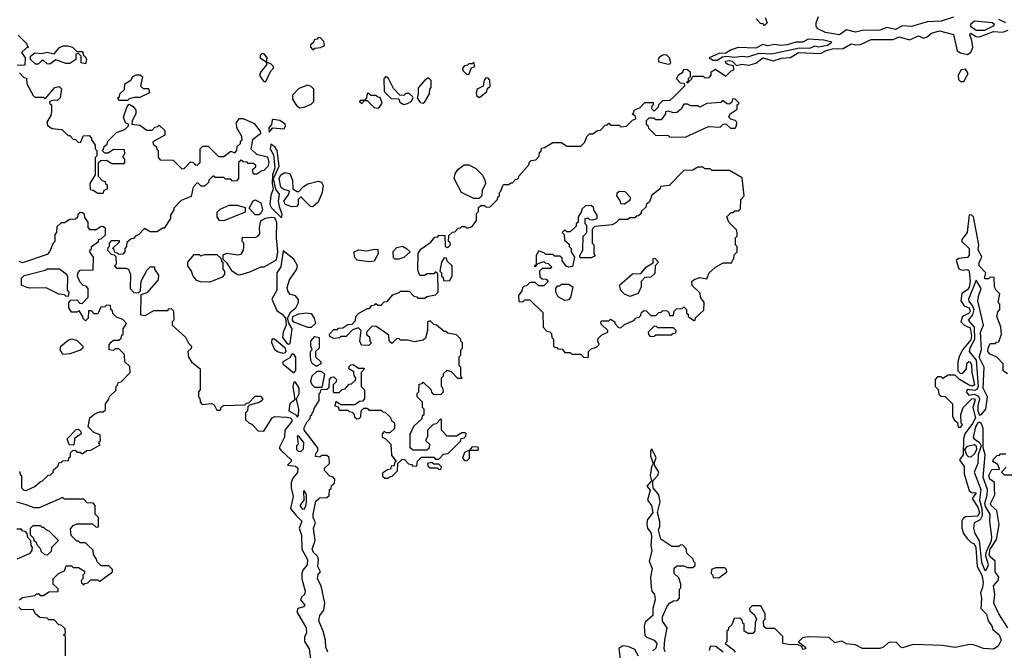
# Model space of a CAD drawing. Extents: x 2769579 to 2883812, y 684207 to 828660.
# Tile 479 of 505: x 2827909 to 2833536, y 816996 to 820603. Entities that reach past the tile are written whole.
import ezdxf

# ---------------------------------------------------------------- set-up
doc = ezdxf.new("R2010")
doc.units = 0

msp = doc.modelspace()

# ---------------------------------------------------------------- linework, layer by layer
at = {"layer": '0CON02XD'}
for points in [[(2832170, 820615), (2832180, 820585), (2832165, 820570), (2832158.3, 820578.3), (2832141.7, 820581.7), (2832118.3, 820608.3)], [(2833245, 820616.7), (2833175, 820594.3), (2833095, 820590), (2833005.8, 820564.2), (2832955, 820568), (2832915, 820545.8), (2832865, 820558.8), (2832825, 820542), (2832725, 820541.2), (2832685, 820532), (2832635, 820544.2), (2832595, 820516.2), (2832515, 820530), (2832470.7, 820550.7), (2832460, 820565), (2832460, 820585), (2832475, 820620)], [(2833375, 820542.5), (2833425, 820542.9), (2833475, 820567.5), (2833480, 820575), (2833467.5, 820585), (2833365, 820593.8), (2833343.3, 820575), (2833342.5, 820565), (2833375, 820542.5)], [(2833545, 820584), (2833505, 820604.3)], [(2827900, 820515), (2827920, 820495), (2827950, 820465), (2827951.7, 820451.7), (2827960, 820445), (2827945, 820440), (2827920, 820415), (2827940, 820385), (2827938.3, 820341.7), (2827895, 820340)], [(2829670, 816985), (2829657.5, 817015), (2829656.7, 817055), (2829643.8, 817105), (2829618.6, 817165), (2829624.4, 817195.6), (2829646.7, 817225), (2829653.3, 817265), (2829631.2, 817365), (2829610, 817405), (2829615, 817430), (2829627.5, 817445), (2829613.3, 817475), (2829616.1, 817516.1), (2829610, 817535), (2829588.8, 817555), (2829580, 817575), (2829598, 817625), (2829588.8, 817695), (2829600, 817725), (2829586.7, 817755), (2829586.7, 817775), (2829601.7, 817848.3), (2829625, 817867.5), (2829665, 817870), (2829678.3, 817881.7), (2829680, 817915), (2829688.3, 817921.7), (2829691.7, 817938.3), (2829708.3, 817951.7), (2829710, 817975), (2829698.3, 817988.3), (2829681.7, 817991.7), (2829650, 818025), (2829651.7, 818038.3), (2829680, 818065), (2829678.3, 818098.3), (2829665, 818110), (2829635, 818110), (2829625, 818100), (2829600, 818105), (2829602.5, 818125), (2829612.5, 818135), (2829612.5, 818155), (2829534.3, 818254.3), (2829535, 818270), (2829549.3, 818300.7), (2829568.3, 818321.7), (2829571.7, 818338.3), (2829578.3, 818341.7), (2829581.7, 818358.3), (2829588.3, 818361.7), (2829591.7, 818378.3), (2829620, 818425), (2829620, 818465), (2829628.3, 818471.7), (2829631.7, 818488.3), (2829665, 818490), (2829678.3, 818501.7), (2829680, 818545), (2829691.7, 818558.3), (2829705, 818560), (2829720, 818545), (2829718.3, 818531.7), (2829700, 818515), (2829700, 818475), (2829705, 818470), (2829735, 818470), (2829751.7, 818488.3), (2829768.3, 818491.7), (2829791.7, 818518.3), (2829805, 818520), (2829828.3, 818541.7), (2829830, 818555), (2829820, 818565), (2829818.3, 818588.3), (2829790, 818605), (2829791.7, 818618.3), (2829801.7, 818628.3), (2829815, 818630), (2829845, 818610), (2829875, 818610), (2829880, 818605), (2829860, 818585), (2829860, 818505), (2829880, 818485), (2829880, 818435), (2829868.3, 818421.7), (2829851.7, 818418.3), (2829825, 818400), (2829745, 818400), (2829715, 818420), (2829710, 818395), (2829728.3, 818388.3), (2829735, 818370), (2829785, 818370), (2829791.7, 818361.7), (2829808.3, 818358.3), (2829818.3, 818348.3), (2829821.7, 818331.7), (2829835, 818320), (2829848.3, 818321.7), (2829858.3, 818331.7), (2829860, 818365), (2829875, 818380), (2829895, 818380), (2829905, 818370), (2829975, 818370), (2829985, 818360), (2829998.3, 818358.3), (2830028.3, 818328.3), (2830031.7, 818311.7), (2830050, 818295), (2830050, 818265), (2830025, 818240), (2830005, 818240), (2829991.7, 818248.3), (2829980, 818235), (2829980, 818215), (2829998.3, 818208.3), (2830030, 818175), (2830033, 818113), (2830060, 818075), (2830051.7, 818068.3), (2830048.3, 818051.7), (2830031.7, 818048.3), (2830028.3, 818031.7), (2830011.7, 818028.3), (2829981.7, 818008.3), (2829981.7, 817991.7), (2829995, 817980), (2830015, 817980), (2830021.7, 817988.3), (2830038.3, 817991.7), (2830068.3, 818021.7), (2830070, 818065), (2830095, 818090), (2830108.3, 818088.3), (2830131.7, 818061.7), (2830148.3, 818058.3), (2830155, 818050), (2830178.3, 818051.7), (2830181.7, 818078.3), (2830205, 818100), (2830275, 818100), (2830285, 818090), (2830305, 818090), (2830331.7, 818118.3), (2830358.3, 818121.7), (2830428.3, 818191.7), (2830431.7, 818208.3), (2830448.3, 818211.7), (2830458.3, 818221.7), (2830460, 818235), (2830455, 818240), (2830435, 818240), (2830405, 818220), (2830351.7, 818221.7), (2830320, 818255), (2830320, 818315), (2830315, 818320), (2830288.3, 818291.7), (2830271.7, 818288.3), (2830240, 818255), (2830240, 818215), (2830231.7, 818208.3), (2830230, 818195), (2830250, 818175), (2830248.3, 818151.7), (2830235, 818140), (2830155, 818140), (2830140, 818155), (2830140, 818235), (2830145, 818240), (2830161.7, 818278.3), (2830208.3, 818321.7), (2830211.7, 818338.3), (2830220, 818345), (2830220, 818375), (2830210, 818385), (2830210, 818415), (2830180, 818445), (2830180, 818465), (2830190, 818475), (2830191.7, 818518.3), (2830208.3, 818521.7), (2830215, 818530), (2830258.3, 818488.3), (2830261.7, 818471.7), (2830271.7, 818461.7), (2830315, 818460), (2830330, 818475), (2830327, 818497), (2830320, 818505), (2830320, 818555), (2830330, 818565), (2830331.7, 818578.3), (2830351.7, 818598.3), (2830375, 818590), (2830411.7, 818551.7), (2830438.3, 818551.7), (2830430, 818565), (2830430, 818615), (2830420, 818625), (2830420, 818675), (2830430, 818685), (2830430, 818715), (2830440, 818725), (2830440, 818755), (2830431.7, 818761.7), (2830428.3, 818778.3), (2830405, 818800), (2830355, 818810), (2830345, 818820), (2830335, 818820), (2830290, 818855), (2830275, 818860), (2830255, 818880), (2830240, 818875), (2830240, 818825), (2830228.3, 818781.7), (2830215, 818770), (2830165, 818760), (2830125, 818770), (2830085, 818770), (2830078.3, 818778.3), (2830065, 818780), (2830035, 818750), (2830020, 818765), (2830018.3, 818798.3), (2829945, 818850), (2829921.7, 818848.3), (2829890, 818815), (2829891.7, 818801.7), (2829908.3, 818788.3), (2829910, 818765), (2829920, 818755), (2829905, 818740), (2829861.7, 818741.7), (2829852.5, 818765), (2829860, 818825), (2829845, 818840), (2829811.7, 818828.3), (2829775, 818790), (2829745, 818790), (2829737, 818783), (2829705, 818780), (2829681.7, 818791.7), (2829680, 818805), (2829705, 818830), (2829725, 818830), (2829731.7, 818838.3), (2829755, 818840), (2829785, 818860), (2829808.3, 818861.7), (2829828.3, 818881.7), (2829830, 818905), (2829845, 818922.5), (2829895, 818950), (2829908.3, 818951.7), (2829921.7, 818968.3), (2829938.3, 818971.7), (2829945, 818980), (2829955, 818970), (2829975, 818970), (2829991.7, 818988.3), (2830008.3, 818991.7), (2830041.7, 819028.3), (2830078.3, 819041.7), (2830085, 819050), (2830135, 819050), (2830161.7, 819021.7), (2830178.3, 819018.3), (2830185, 819010), (2830225, 819010), (2830235, 819020), (2830285, 819030), (2830300, 819045), (2830298.3, 819148.3), (2830285, 819160), (2830275, 819150), (2830235, 819150), (2830225, 819140), (2830195, 819140), (2830185, 819170), (2830186.7, 819265), (2830200.5, 819289.5), (2830259.3, 819330.7), (2830281.7, 819358.3), (2830298.3, 819361.7), (2830305, 819370), (2830338.3, 819368.3), (2830340, 819305), (2830355, 819300), (2830370, 819315), (2830368.3, 819328.3), (2830360, 819335), (2830361.7, 819368.3), (2830381.7, 819388.3), (2830395, 819390), (2830415, 819410), (2830428.3, 819411.7), (2830435, 819420), (2830455, 819420), (2830465, 819410), (2830495, 819420), (2830520, 819455), (2830520, 819495), (2830530, 819505), (2830531.7, 819528.3), (2830545, 819540), (2830565, 819540), (2830575, 819530), (2830598.3, 819531.7), (2830640, 819575), (2830641.7, 819588.3), (2830650, 819595), (2830650, 819615), (2830658.3, 819621.7), (2830670, 819655), (2830675, 819660), (2830705, 819660), (2830715, 819670), (2830725, 819670), (2830741.7, 819688.3), (2830758.3, 819691.7), (2830761.7, 819708.3), (2830820, 819775), (2830820, 819785), (2830831.7, 819798.3), (2830858.3, 819801.7), (2830878.3, 819821.7), (2830880, 819845), (2830888.3, 819851.7), (2830891.7, 819868.3), (2830908.3, 819871.7), (2830955, 819900), (2831005, 819900), (2831035, 819880), (2831115, 819880), (2831138.3, 819901.7), (2831150, 819935), (2831165, 819950), (2831185, 819950), (2831211.7, 819968.3), (2831228.3, 819971.7), (2831255, 820000), (2831268.3, 820001.7), (2831275, 820010), (2831285, 820000), (2831335, 820000), (2831345, 819990), (2831377, 819993), (2831411.7, 820028.3), (2831430, 820035), (2831428.3, 820048.3), (2831410, 820065), (2831418.3, 820071.7), (2831420, 820085), (2831455, 820100), (2831481.7, 820128.3), (2831528.3, 820128.3), (2831530, 820115), (2831521.7, 820108.3), (2831520, 820095), (2831535, 820080), (2831560, 820105), (2831561.7, 820118.3), (2831585, 820140), (2831627, 820143), (2831643, 820157), (2831710, 820225), (2831708.3, 820238.3), (2831685, 820240), (2831662.5, 820265), (2831673.6, 820286.4), (2831698.3, 820301.7), (2831705, 820320), (2831725, 820317.5), (2831740, 820305), (2831740, 820275), (2831730, 820265), (2831730, 820250), (2831720, 820245), (2831725, 820240), (2831748.3, 820261.7), (2831755, 820280), (2831815, 820280), (2831825, 820270), (2831848.3, 820271.7), (2831860, 820285), (2831860, 820305), (2831885, 820320), (2831945, 820280), (2831975, 820310), (2831990, 820315), (2831988.3, 820338.3), (2831960, 820345), (2831943.6, 820353.6), (2831943.3, 820365), (2831965, 820370), (2831980, 820365), (2832005, 820340), (2832035, 820347.5), (2832075, 820342.5), (2832115, 820353.3), (2832156.4, 820383.6), (2832215, 820366.7), (2832263, 820383), (2832315, 820386.7), (2832360, 820415), (2832485, 820409.2), (2832514.5, 820425.5), (2832555, 820435.7), (2832615, 820438), (2832660, 820465), (2832688.3, 820458.3), (2832715, 820461.2), (2832775, 820489.2), (2832900.5, 820489.5), (2832935, 820503.8), (2832995, 820487.5), (2833045, 820510), (2833075, 820496.2), (2833095.8, 820504.2), (2833120, 820525), (2833165, 820538.6), (2833245, 820517.5), (2833267.5, 820425), (2833285, 820413.3), (2833325, 820403.8), (2833345, 820417.5), (2833356.1, 820443.9), (2833351.2, 820485), (2833338.8, 820515), (2833342.5, 820525), (2833375, 820506), (2833395, 820503.8), (2833475, 820535.7), (2833525, 820530.8), (2833558, 820542)], [(2829585, 820430), (2829595, 820440), (2829627, 820443), (2829650, 820455), (2829647, 820477), (2829628.3, 820498.3), (2829615, 820500), (2829608.3, 820491.7), (2829591.7, 820488.3), (2829588.3, 820471.7), (2829571.7, 820458.3), (2829570, 820445), (2829585, 820430)], [(2831895, 820370.8), (2831925, 820390), (2831945.6, 820394.4), (2831995, 820387.5), (2832035, 820394.3), (2832070.5, 820389.5), (2832135, 820411.4), (2832205, 820408), (2832365, 820441.4), (2832425, 820439.2), (2832455, 820453.3), (2832475, 820446.7), (2832525, 820456.7), (2832550, 820475), (2832505, 820486.2), (2832415, 820492), (2832385, 820473.8), (2832345, 820474.2), (2832295, 820459.2), (2832255.9, 820455.9), (2832225, 820461.2), (2832185, 820453.8), (2832155, 820461.2), (2832115, 820440), (2832015, 820444), (2831975, 820430), (2831945, 820411.2), (2831905, 820410), (2831850, 820385), (2831871.2, 820371.2), (2831895, 820370.8)], [(2828015, 820347.5), (2827998.3, 820348.3), (2827970, 820375), (2827970, 820395), (2827995, 820412.5), (2828035, 820410), (2828065, 820416.7), (2828105, 820407.5), (2828136.4, 820443.6), (2828157, 820453), (2828183, 820453), (2828210, 820445), (2828235, 820420), (2828265, 820420), (2828270, 820415), (2828271.7, 820401.7), (2828285, 820390), (2828290, 820375), (2828285, 820350), (2828260, 820355), (2828260, 820395), (2828245, 820410), (2828230, 820405), (2828230, 820375), (2828195, 820352.5), (2828173, 820353), (2828115, 820372.5), (2828081.7, 820348.3), (2828065, 820350), (2828045, 820370), (2828035, 820370), (2828015, 820347.5)], [(2829315, 820250), (2829343, 820307), (2829360, 820325), (2829360, 820335), (2829345, 820350), (2829320, 820360), (2829322.5, 820385), (2829307.5, 820405), (2829295, 820410), (2829282.3, 820397.7), (2829283.3, 820385), (2829320, 820360), (2829320, 820345), (2829286.7, 820305), (2829280, 820285), (2829295, 820260), (2829305, 820250), (2829315, 820250)], [(2831615, 820347.5), (2831625, 820350), (2831630, 820355), (2831622.5, 820385), (2831605, 820402.5), (2831585, 820400), (2831565, 820387.5), (2831557.5, 820375), (2831561.2, 820361.2), (2831615, 820347.5)], [(2830475, 820290), (2830491.7, 820328.3), (2830510, 820335), (2830505, 820360), (2830495, 820350), (2830475, 820350), (2830468.3, 820341.7), (2830451.7, 820338.3), (2830440, 820325), (2830441.7, 820311.7), (2830461.7, 820291.7), (2830475, 820290)], [(2827908.3, 820298.3), (2827931.7, 820271.7), (2827948.3, 820268.3), (2827950, 820235), (2827985, 820170), (2827995, 820160), (2828045, 820160), (2828055, 820150), (2828110, 820215), (2828135, 820220), (2828147, 820207), (2828140, 820155), (2828125, 820140), (2828105, 820142.5), (2828080, 820135), (2828081.7, 820121.7), (2828090, 820115), (2828090, 820075), (2828087.5, 820055), (2828063, 820017), (2828067, 819997), (2828095, 819980), (2828150, 819975), (2828185, 819940), (2828195, 819940), (2828215, 819920), (2828228.3, 819918.3), (2828245, 819900), (2828258.3, 819901.7), (2828271.7, 819938.3), (2828305, 819940), (2828320, 819925), (2828320, 819915), (2828340, 819885), (2828340, 819865), (2828350, 819855), (2828350, 819825), (2828340, 819815), (2828340, 819715), (2828310, 819665), (2828311.7, 819631.7), (2828328.3, 819628.3), (2828355, 819610), (2828385, 819610), (2828391.7, 819628.3), (2828410, 819635), (2828410, 819655), (2828401.7, 819661.7), (2828400, 819675), (2828381.7, 819681.7), (2828360, 819705), (2828360, 819785), (2828371.7, 819798.3), (2828405, 819800), (2828435, 819780), (2828505, 819780), (2828510, 819785), (2828510, 819805), (2828500, 819815), (2828501.7, 819828.3), (2828510, 819835), (2828508.3, 819858.3), (2828445, 819860), (2828415, 819840), (2828395, 819840), (2828380, 819855), (2828388.3, 819861.7), (2828391.7, 819878.3), (2828408.3, 819891.7), (2828411.7, 819908.3), (2828461.7, 819958.3), (2828510, 819975), (2828530, 819995), (2828530, 820005), (2828513, 820013), (2828502.5, 820045), (2828523, 820107), (2828535, 820120), (2828556.4, 820106.4), (2828572.5, 820085), (2828572.5, 820065), (2828552.5, 820025), (2828550, 820005), (2828595, 820000), (2828635, 819970), (2828665, 819970), (2828681.7, 819988.3), (2828698.3, 819991.7), (2828705, 820000), (2828738.3, 819968.3), (2828738.3, 819941.7), (2828670, 819905), (2828671.7, 819891.7), (2828690, 819875), (2828691.7, 819861.7), (2828700, 819855), (2828700, 819815), (2828711.7, 819801.7), (2828785, 819800), (2828835, 819750), (2828848.3, 819751.7), (2828885, 819790), (2828898.3, 819788.3), (2828908.3, 819778.3), (2828911.7, 819771.7), (2828925, 819770), (2828940, 819785), (2828940, 819865), (2828955, 819880), (2828985, 819880), (2829045, 819820), (2829075, 819820), (2829115, 819850), (2829138.3, 819841.7), (2829150, 819855), (2829151.7, 819878.3), (2829170, 819895), (2829170, 819905), (2829180, 819915), (2829177.5, 819935), (2829150, 819985), (2829147.5, 820015), (2829165, 820037.5), (2829185, 820037.5), (2829248.3, 820008.3), (2829282.5, 819965), (2829285, 819950), (2829240, 819915), (2829230, 819865), (2829263, 819833), (2829325, 819818.8), (2829332, 819785), (2829327.7, 819762.3), (2829305, 819740), (2829291.7, 819738.3), (2829265, 819720), (2829245, 819720), (2829240, 819745), (2829258.3, 819761.7), (2829258.3, 819768.3), (2829245, 819780), (2829215, 819780), (2829208.3, 819788.3), (2829185, 819790), (2829175, 819800), (2829160, 819785), (2829160, 819695), (2829148.3, 819681.7), (2829125, 819680), (2829115, 819690), (2829085, 819690), (2829075, 819700), (2829025, 819700), (2829015, 819710), (2828990, 819685), (2828988.3, 819671.7), (2828965, 819650), (2828945, 819650), (2828928.3, 819668.3), (2828921.7, 819668.3), (2828900, 819645), (2828888.3, 819591.7), (2828831.7, 819568.3), (2828790, 819525), (2828790, 819515), (2828770, 819485), (2828770, 819465), (2828735, 819410), (2828725, 819410), (2828695, 819390), (2828655, 819390), (2828621.7, 819408.3), (2828588.3, 819371.7), (2828573, 819367), (2828558.3, 819351.7), (2828545, 819350), (2828521.7, 819328.3), (2828520, 819305), (2828510, 819295), (2828510, 819275), (2828498.3, 819261.7), (2828475, 819260), (2828468.3, 819268.3), (2828451.7, 819271.7), (2828448.3, 819288.3), (2828440, 819295), (2828478.3, 819331.7), (2828478.3, 819338.3), (2828431.7, 819338.3), (2828420, 819325), (2828420, 819305), (2828411.7, 819298.3), (2828410, 819285), (2828431.7, 819261.7), (2828448.3, 819258.3), (2828458.3, 819248.3), (2828460, 819205), (2828450, 819195), (2828461.7, 819181.7), (2828515, 819182.5), (2828530, 819175), (2828542.5, 819145), (2828540, 819065), (2828561.7, 819041.7), (2828585, 819040), (2828598.3, 819051.7), (2828603, 819107), (2828637, 819173), (2828655, 819190), (2828678.3, 819188.3), (2828680, 819175), (2828701.7, 819141.7), (2828700, 819115), (2828635, 819040), (2828601.7, 819028.3), (2828600, 818915), (2828625, 818910), (2828675, 818940), (2828755, 818940), (2828761.7, 818948.3), (2828775, 818950), (2828788.3, 818938.3), (2828790, 818885), (2828780, 818875), (2828780, 818855), (2828856.4, 818786.4), (2828873, 818753), (2828890, 818735), (2828888.3, 818721.7), (2828870, 818705), (2828873, 818673), (2828890, 818645), (2828940, 818605), (2828940, 818485), (2828930, 818475), (2828930, 818445), (2828938.3, 818438.3), (2828940, 818415), (2828951.7, 818401.7), (2829007, 818407), (2829019.3, 818399.3), (2829035, 818370), (2829055, 818370), (2829061.7, 818388.3), (2829073, 818397), (2829195, 818400), (2829205, 818410), (2829218.3, 818411.7), (2829255, 818450), (2829285, 818450), (2829297.5, 818435), (2829288.3, 818421.7), (2829277, 818413), (2829221.7, 818398.3), (2829211.7, 818388.3), (2829210, 818365), (2829200, 818355), (2829200, 818315), (2829220, 818295), (2829235, 818290), (2829271.7, 818251.7), (2829305, 818250), (2829352.5, 818325), (2829365, 818332.5), (2829435, 818329.2), (2829455.5, 818325.5), (2829465, 818316.7), (2829463.8, 818305), (2829423.8, 818255), (2829422.5, 818215), (2829392.5, 818155), (2829400.7, 818140.7), (2829460, 818085), (2829460, 818075), (2829440, 818055), (2829485, 818050), (2829497.5, 818037.5), (2829496.8, 818013.2), (2829469.3, 817980.7), (2829460, 817955), (2829460, 817925), (2829471.2, 817875), (2829456.4, 817806.4), (2829488, 817768), (2829521.2, 817735), (2829506, 817695), (2829518.8, 817655), (2829521.2, 817575), (2829554.2, 817515), (2829552.5, 817485), (2829526.2, 817455), (2829521.2, 817435), (2829521.2, 817405), (2829541.2, 817335), (2829536.7, 817315), (2829519.5, 817300.5), (2829513.8, 817285), (2829537.5, 817255), (2829530, 817245), (2829497.5, 817235), (2829493, 817217), (2829546, 817125), (2829548.8, 817095), (2829537, 817073), (2829537, 817047), (2829562.5, 817005), (2829579.3, 816890.7)], [(2828525, 820140), (2828475, 820140), (2828470, 820155), (2828478.3, 820161.7), (2828481.7, 820178.3), (2828507, 820203), (2828510, 820235), (2828543, 820257), (2828555, 820277.5), (2828575, 820287.5), (2828597, 820287), (2828610, 820275), (2828600, 820225), (2828615, 820210), (2828645, 820210), (2828650, 820185), (2828595, 820157.5), (2828563, 820157), (2828535, 820150), (2828525, 820140)], [(2833305, 820250), (2833330, 820295), (2833315, 820320), (2833290, 820315), (2833272.5, 820285), (2833275, 820260), (2833285, 820250), (2833305, 820250)], [(2830105, 820116.7), (2830125, 820122.5), (2830146.7, 820135), (2830157.5, 820155), (2830153, 820163), (2830135, 820180), (2830115, 820180), (2830105, 820170), (2830081.7, 820171.7), (2830045, 820210), (2830017, 820267), (2830001.7, 820278.3), (2829990, 820265), (2829991.7, 820191.7), (2830031.7, 820151.7), (2830075, 820150), (2830080.7, 820130.7), (2830105, 820116.7)], [(2830215, 820126.2), (2830225, 820133.8), (2830251.7, 820178.3), (2830252.5, 820205), (2830260, 820215), (2830260, 820255), (2830245, 820270), (2830223.6, 820256.4), (2830186.4, 820213.6), (2830186.7, 820175), (2830180, 820155), (2830198.3, 820128.3), (2830215, 820126.2)], [(2830535, 820157.5), (2830545, 820162.5), (2830578.3, 820191.7), (2830581.7, 820208.3), (2830597, 820223), (2830596.4, 820256.4), (2830585, 820270), (2830571.7, 820268.3), (2830563, 820257), (2830558.3, 820221.7), (2830522.5, 820205), (2830516.7, 820185), (2830519.3, 820169.3), (2830535, 820157.5)], [(2829508.3, 820098.3), (2829535, 820102.5), (2829575, 820120), (2829590, 820135), (2829590, 820205), (2829575, 820220), (2829555, 820227.5), (2829505, 820210), (2829468.3, 820171.7), (2829468.3, 820148.3), (2829491.7, 820111.7), (2829508.3, 820098.3)], [(2829955, 820096.2), (2829965, 820102.5), (2829980, 820125), (2829968.3, 820158.3), (2829955, 820160), (2829945, 820170), (2829915, 820170), (2829905, 820180), (2829895, 820180), (2829890, 820155), (2829880, 820140), (2829855, 820140), (2829850, 820135), (2829865, 820122.5), (2829880, 820140), (2829895, 820140), (2829935, 820101.2), (2829955, 820096.2)], [(2831625, 819930), (2831715, 819932.5), (2831845, 819992.5), (2831911.7, 819988.3), (2831930, 820005), (2831945, 820007.5), (2831971.9, 819981.9), (2831997.5, 819982.5), (2832006.2, 819995), (2832007, 820017), (2831997, 820027), (2831973, 820033), (2831962.5, 820045), (2831970, 820065), (2832008.3, 820091.7), (2832010, 820115), (2832020, 820125), (2831998.3, 820148.3), (2831985, 820150), (2831978.3, 820131.7), (2831965, 820120), (2831951.7, 820121.7), (2831925, 820140), (2831915, 820130), (2831835, 820122.5), (2831795, 820102.5), (2831785, 820110), (2831745, 820110), (2831725, 820120), (2831705, 820120), (2831689.3, 820090.7), (2831665, 820072.5), (2831645, 820070), (2831615, 820080), (2831600, 820075), (2831600, 820065), (2831575, 820030), (2831545, 820030), (2831535, 820040), (2831505, 820040), (2831490, 820025), (2831490, 820005), (2831498.3, 819998.3), (2831501.7, 819981.7), (2831541.7, 819941.7), (2831615, 819940), (2831625, 819930)], [(2829335, 819960), (2829356.4, 819983.6), (2829421.2, 819978.8), (2829428.8, 819995), (2829426.2, 820005), (2829395, 820026.2), (2829358.3, 820031.7), (2829351.7, 820028.3), (2829347, 820003), (2829332.5, 819985), (2829335, 819960)], [(2829405, 819470), (2829409.3, 819489.3), (2829392.9, 819532.9), (2829388.6, 819565), (2829393.3, 819605), (2829373, 819633), (2829360, 819695), (2829392.5, 819765), (2829380, 819855), (2829366.4, 819876.4), (2829345, 819890), (2829340, 819865), (2829359.3, 819829.3), (2829367.5, 819755), (2829354, 819715), (2829351.2, 819665), (2829357.5, 819635), (2829343.6, 819596.4), (2829338, 819545), (2829347.3, 819527.3), (2829405, 819470)], [(2829585, 819532.5), (2829570, 819535), (2829515, 819590), (2829500, 819575), (2829500, 819545), (2829490, 819535), (2829465, 819533.3), (2829427.5, 819545), (2829418.8, 819565), (2829447.5, 819605), (2829451.7, 819621.7), (2829415, 819632.5), (2829400.8, 819645), (2829391.1, 819695), (2829402, 819715), (2829425, 819728.8), (2829453, 819723), (2829467.5, 819685), (2829470, 819635), (2829495, 819620), (2829505, 819620), (2829530.5, 819649.5), (2829555, 819663.8), (2829615, 819678.8), (2829633, 819673), (2829642.5, 819655), (2829637.5, 819615), (2829615, 819560), (2829585, 819532.5)], [(2830535, 819580), (2830505, 819580), (2830433.6, 819613.6), (2830392.5, 819695), (2830398.3, 819721.7), (2830412.5, 819745), (2830448.3, 819771.7), (2830475, 819772.5), (2830515, 819752.5), (2830553, 819713), (2830567.5, 819685), (2830570, 819665), (2830552.5, 819625), (2830550, 819595), (2830535, 819580)], [(2831155, 818670), (2831160, 818675), (2831160, 818705), (2831175, 818720), (2831205, 818730), (2831220, 818745), (2831212.5, 818765), (2831215, 818780), (2831235, 818800), (2831270, 818815), (2831270, 818825), (2831231.7, 818861.7), (2831230, 818875), (2831235, 818880), (2831275, 818880), (2831285, 818890), (2831310, 818875), (2831310, 818865), (2831331.7, 818841.7), (2831345, 818840), (2831365, 818860), (2831418.3, 818881.7), (2831431.7, 818898.3), (2831448.3, 818901.7), (2831458.3, 818911.7), (2831461.7, 818928.3), (2831475, 818940), (2831488.3, 818938.3), (2831515, 818910), (2831545, 818910), (2831561.7, 818928.3), (2831575, 818930), (2831585, 818940), (2831608.3, 818938.3), (2831618.3, 818928.3), (2831621.7, 818911.7), (2831645, 818910), (2831650, 818935), (2831661.7, 818948.3), (2831695, 818950), (2831705, 818960), (2831720, 818945), (2831720, 818925), (2831728.3, 818918.3), (2831730, 818905), (2831761.7, 818881.7), (2831770, 818885), (2831771.7, 818898.3), (2831818.3, 818941.7), (2831820, 818985), (2831800, 819015), (2831798.3, 819038.3), (2831751.7, 819081.7), (2831750, 819105), (2831763, 819117), (2831795, 819127.5), (2831835, 819120), (2831850, 819155), (2831885, 819187.5), (2831928.3, 819211.7), (2831978.3, 819211.7), (2831981.7, 819228.3), (2831990, 819235), (2831991.7, 819258.3), (2832010, 819275), (2832010, 819305), (2832000, 819315), (2832000, 819355), (2832010, 819365), (2832010, 819385), (2832005, 819400), (2831962.5, 819445), (2831950, 819475), (2831975, 819500), (2831985, 819500), (2831995, 819510), (2832015, 819510), (2832028.3, 819521.7), (2832030, 819575), (2832050, 819595), (2832038.3, 819698.3), (2831965, 819740), (2831865, 819740), (2831855, 819750), (2831825, 819750), (2831815, 819760), (2831785, 819760), (2831755, 819742.5), (2831705, 819740), (2831620, 819655), (2831571.7, 819648.3), (2831570, 819635), (2831521.7, 819598.3), (2831508.3, 819561.7), (2831490, 819545), (2831488.3, 819531.7), (2831460, 819505), (2831460, 819495), (2831445, 819480), (2831431.7, 819478.3), (2831425, 819470), (2831395, 819470), (2831385, 819460), (2831335, 819460), (2831315, 819440), (2831295, 819430), (2831195, 819420), (2831180, 819405), (2831180, 819325), (2831190, 819315), (2831190, 819265), (2831198.3, 819251.7), (2831175, 819240), (2831115, 819240), (2831110, 819245), (2831110, 819255), (2831127.5, 819285), (2831130, 819365), (2831150, 819385), (2831150, 819425), (2831140, 819435), (2831140, 819465), (2831155, 819470), (2831165, 819460), (2831185, 819457.5), (2831210, 819465), (2831210, 819485), (2831191.7, 819511.7), (2831188.3, 819528.3), (2831175, 819540), (2831141.7, 819538.3), (2831121.7, 819518.3), (2831118.3, 819501.7), (2831100, 819475), (2831100, 819445), (2831090, 819435), (2831088.3, 819421.7), (2831055, 819390), (2831035, 819390), (2831025, 819400), (2831010, 819385), (2831020, 819375), (2831021.7, 819341.7), (2831048.3, 819318.3), (2831050, 819305), (2831060, 819295), (2831060, 819275), (2831080, 819245), (2831068.3, 819191.7), (2831045, 819187.5), (2831030, 819195), (2831010, 819225), (2831008.3, 819238.3), (2830995, 819250), (2830965, 819250), (2830955, 819260), (2830915, 819260), (2830908.3, 819268.3), (2830875, 819280), (2830860, 819255), (2830860, 819200), (2830850, 819195), (2830855, 819190), (2830871.7, 819208.3), (2830905, 819220), (2830911.7, 819211.7), (2830928.3, 819208.3), (2830948.3, 819188.3), (2830945, 819180), (2830895, 819180), (2830880, 819165), (2830881.7, 819131.7), (2830895, 819120), (2830918.3, 819118.3), (2830930, 819105), (2830905, 819080), (2830875, 819080), (2830855, 819100), (2830825, 819100), (2830805, 819080), (2830791.7, 819078.3), (2830781.7, 819068.3), (2830778.3, 819051.7), (2830760, 819025), (2830761.7, 818991.7), (2830785, 818990), (2830795, 819000), (2830825, 819000), (2830898.3, 818928.3), (2830900, 818845), (2830921.7, 818821.7), (2830938.3, 818818.3), (2830948.3, 818808.3), (2830950, 818785), (2830960, 818775), (2830960, 818735), (2830965, 818730), (2830978.3, 818728.3), (2830985, 818720), (2831008.3, 818718.3), (2831025, 818700), (2831055, 818700), (2831065, 818690), (2831115, 818690), (2831131.7, 818671.7), (2831155, 818670)], [(2831365, 819550), (2831398.3, 819571.7), (2831400, 819585), (2831368.3, 819618.3), (2831335, 819620), (2831321.7, 819608.3), (2831320, 819595), (2831338.3, 819568.3), (2831341.7, 819551.7), (2831365, 819550)], [(2829275, 819486.7), (2829255, 819487.5), (2829220, 819525), (2829243.3, 819566.7), (2829255, 819572.5), (2829286.7, 819555), (2829296.2, 819515), (2829285, 819492.5), (2829275, 819486.7)], [(2827908.3, 818018.3), (2827911.7, 818001.7), (2827920, 817995), (2827920, 817925), (2827931.7, 817911.7), (2827945, 817910), (2827995, 817932.5), (2828025, 817960), (2828040, 817965), (2828071.7, 817998.3), (2828085, 818000), (2828100, 818015), (2828101.7, 818028.3), (2828128.3, 818051.7), (2828131.7, 818068.3), (2828148.3, 818071.7), (2828155, 818080), (2828188.3, 818081.7), (2828191.7, 818098.3), (2828200, 818105), (2828200, 818125), (2828211.7, 818138.3), (2828225, 818140), (2828235, 818130), (2828255, 818130), (2828265, 818120), (2828291.7, 818138.3), (2828315, 818140), (2828368.3, 818171.7), (2828360, 818185), (2828370, 818195), (2828368.3, 818228.3), (2828331.7, 818241.7), (2828300, 818275), (2828310, 818325), (2828338.3, 818348.3), (2828365, 818360), (2828385, 818360), (2828398.3, 818371.7), (2828400, 818405), (2828418.3, 818431.7), (2828421.7, 818448.3), (2828458.3, 818481.7), (2828460, 818505), (2828468.3, 818511.7), (2828471.7, 818528.3), (2828488.3, 818531.7), (2828540, 818585), (2828538.3, 818618.3), (2828510, 818645), (2828508.3, 818688.3), (2828475, 818720), (2828455, 818720), (2828445, 818710), (2828420, 818715), (2828420, 818745), (2828431.7, 818758.3), (2828445, 818770), (2828475, 818770), (2828488.3, 818781.7), (2828491.7, 818798.3), (2828500, 818805), (2828500, 818835), (2828520, 818865), (2828498.3, 818888.3), (2828461.7, 818901.7), (2828441.7, 818921.7), (2828438.3, 818938.3), (2828430, 818945), (2828428.3, 818968.3), (2828405, 818970), (2828395, 818960), (2828371.7, 818958.3), (2828355, 818920), (2828335, 818920), (2828318.3, 818938.3), (2828301.7, 818938.3), (2828300, 818895), (2828285, 818880), (2828270, 818895), (2828270, 818905), (2828248.3, 818938.3), (2828235, 818930), (2828205, 818930), (2828190, 818955), (2828190, 818985), (2828201.7, 818998.3), (2828235, 819000), (2828251.7, 818981.7), (2828265, 818980), (2828300, 819015), (2828300, 819065), (2828288.3, 819078.3), (2828271.7, 819081.7), (2828253, 819103), (2828240, 819135), (2828243, 819157), (2828255, 819170), (2828328.3, 819171.7), (2828330, 819245), (2828311.7, 819271.7), (2828310, 819285), (2828318.3, 819291.7), (2828320, 819305), (2828360, 819335), (2828361.7, 819348.3), (2828375, 819350), (2828398.3, 819371.7), (2828398.3, 819408.3), (2828388.3, 819418.3), (2828375, 819420), (2828345, 819400), (2828311.7, 819401.7), (2828300, 819415), (2828300, 819445), (2828281.7, 819471.7), (2828278.3, 819488.3), (2828268.3, 819498.3), (2828255, 819500), (2828241.7, 819488.3), (2828238.3, 819471.7), (2828228.3, 819461.7), (2828195, 819460), (2828165, 819440), (2828145, 819440), (2828121.7, 819418.3), (2828120, 819385), (2828110, 819375), (2828110, 819335), (2828100, 819325), (2828080, 819275), (2828065, 819260), (2827925, 819212.5), (2827905, 819220)], [(2829075, 819452.5), (2829050, 819455), (2829037.5, 819475), (2829038.3, 819501.7), (2829055, 819520), (2829105, 819542.5), (2829151.7, 819541.7), (2829198.3, 819528.3), (2829198.3, 819501.7), (2829075, 819452.5)], [(2829165, 819142.5), (2829153, 819143), (2829123.6, 819163.6), (2829095, 819210), (2829071.7, 819231.7), (2829071.7, 819258.3), (2829095, 819267.5), (2829155, 819257.5), (2829175, 819262.5), (2829187.5, 819285), (2829190, 819305), (2829190, 819325), (2829180, 819335), (2829181.7, 819358.3), (2829255, 819357.5), (2829270, 819365), (2829281.7, 819378.3), (2829280, 819415), (2829287, 819453), (2829312.5, 819467.5), (2829345.8, 819474.2), (2829365, 819470.8), (2829375.5, 819445), (2829374.2, 819355), (2829382.5, 819275), (2829375, 819227.5), (2829305, 819187.5), (2829285, 819187.5), (2829221.7, 819158.3), (2829165, 819142.5)], [(2833555, 818577.5), (2833530, 818595), (2833530, 818635), (2833493, 818673), (2833455, 818690), (2833442.5, 818705), (2833443.3, 818725), (2833455, 818750), (2833485, 818750), (2833491.7, 818758.3), (2833505, 818760), (2833520, 818805), (2833517, 818847), (2833492.5, 818905), (2833498.3, 818931.7), (2833510, 818945), (2833510, 818975), (2833500, 818985), (2833510, 819035), (2833490, 819055), (2833480, 819075), (2833478.3, 819128.3), (2833455, 819130), (2833445, 819120), (2833425, 819120), (2833422.5, 819125), (2833430, 819155), (2833392.9, 819195), (2833393.1, 819215), (2833406.7, 819245), (2833387.5, 819287.5), (2833391.2, 819315), (2833360, 819475), (2833350, 819485), (2833335, 819487.5), (2833323.3, 819385), (2833293.9, 819346.1), (2833292.5, 819335), (2833335.7, 819295), (2833334.5, 819255.5), (2833325, 819242.5), (2833273.6, 819236.4), (2833260, 819225), (2833277, 819177), (2833295, 819170), (2833325, 819174.2), (2833335.6, 819165), (2833341.4, 819105), (2833335, 819072.5), (2833325, 819057.5), (2833293.8, 819036.2), (2833286.7, 818995), (2833305.8, 818965.8), (2833335, 818954), (2833341.4, 818935), (2833335, 818924.3), (2833296.7, 818905), (2833287.5, 818875), (2833306, 818856), (2833340.3, 818840.3), (2833349.1, 818795), (2833345, 818771.2), (2833296.2, 818715), (2833277.5, 818675), (2833270, 818645), (2833270, 818595), (2833285, 818580), (2833298.3, 818581.7), (2833320, 818605), (2833321.7, 818638.3), (2833332.5, 818647.5), (2833340, 818645), (2833348.3, 818628.3), (2833350, 818585), (2833365.5, 818514.5), (2833355, 818506), (2833335, 818512.9), (2833280, 818545), (2833255, 818570), (2833215, 818570), (2833185, 818550), (2833175, 818560), (2833155, 818560), (2833140, 818545), (2833140, 818505), (2833158.3, 818488.3), (2833161.7, 818461.7), (2833175, 818450), (2833198.3, 818448.3), (2833240, 818405), (2833240, 818335), (2833250, 818315), (2833268.3, 818298.3), (2833271.7, 818271.7), (2833288.3, 818271.7), (2833297, 818287), (2833290, 818295), (2833287.5, 818345), (2833300, 818385), (2833350, 818435), (2833365, 818437.1), (2833369.4, 818429.4), (2833356.2, 818385), (2833371.1, 818325), (2833355, 818293.8), (2833310, 818235), (2833302.5, 818205), (2833300, 818115), (2833280, 818085), (2833307.5, 818047.5), (2833307.5, 818005), (2833335, 817910), (2833348.3, 817898.3), (2833375.9, 817895.9), (2833352.5, 817865), (2833385, 817814), (2833393.5, 817785), (2833385, 817762.9), (2833315, 817758.8), (2833300.7, 817749.3), (2833293.3, 817735), (2833293.3, 817695), (2833303.3, 817665), (2833323.3, 817635), (2833344.2, 817614.2), (2833363.3, 817605), (2833374.2, 817585), (2833380.8, 817475), (2833407.5, 817425), (2833414.4, 817385.6), (2833411.4, 817355), (2833400, 817325), (2833405.8, 817294.2), (2833402.5, 817235), (2833435, 817202), (2833442.9, 817165), (2833465, 817136.2), (2833470.6, 817115), (2833505.7, 817085), (2833517.5, 817055), (2833500.5, 817019.5), (2833475, 817003.3), (2833417.3, 817007.3), (2833355, 817030), (2833327.5, 817027.5)], [(2829445, 818746.2), (2829455, 818750), (2829466.7, 818835), (2829447.5, 818867.5), (2829440, 818895), (2829458.6, 818931.4), (2829487.5, 818955), (2829502.5, 818985), (2829503, 819003), (2829485, 819023.3), (2829453, 819033), (2829441.2, 819051.2), (2829438.3, 819071.7), (2829450, 819115), (2829492.5, 819175), (2829496.7, 819195), (2829475, 819232.5), (2829415, 819280), (2829400.5, 819189.5), (2829377.5, 819155), (2829377.5, 819055), (2829350, 819005), (2829379.3, 818939.3), (2829408.3, 818918.3), (2829427.5, 818895), (2829431.2, 818855), (2829414, 818815), (2829410, 818785), (2829435, 818752.5), (2829445, 818746.2)], [(2829905, 819217.5), (2829838.3, 819228.3), (2829822.5, 819245), (2829820, 819275), (2829845, 819286.7), (2829895, 819280), (2829935, 819290), (2829955, 819287.5), (2829957, 819263), (2829935, 819222.5), (2829905, 819217.5)], [(2830075, 819232.5), (2830053, 819233), (2830045, 819240), (2830043, 819277), (2830065, 819300), (2830097, 819307), (2830120, 819295), (2830140, 819275), (2830105, 819242.5), (2830075, 819232.5)], [(2828995, 819102.5), (2828943, 819103), (2828921.7, 819111.7), (2828900, 819135), (2828890, 819165), (2828870, 819195), (2828870, 819215), (2828905, 819260), (2828935, 819260), (2828945, 819252.5), (2828965, 819260), (2829035, 819260), (2829058.3, 819238.3), (2829061.7, 819221.7), (2829070, 819215), (2829070, 819175), (2829080, 819165), (2829080, 819145), (2829065, 819130), (2828995, 819102.5)], [(2830365, 819110), (2830380, 819135), (2830380, 819195), (2830351.7, 819221.7), (2830348.3, 819238.3), (2830335, 819240), (2830320, 819215), (2830310, 819165), (2830320, 819155), (2830320, 819135), (2830328.3, 819128.3), (2830331.7, 819111.7), (2830365, 819110)], [(2831395, 819020), (2831365, 819032.5), (2831343.6, 819053.6), (2831337.5, 819085), (2831411.7, 819148.3), (2831458.3, 819151.7), (2831490.7, 819189.3), (2831528.3, 819211.7), (2831530, 819235), (2831538.3, 819238.3), (2831560, 819215), (2831540, 819195), (2831538.3, 819151.7), (2831515, 819130), (2831481.7, 819128.3), (2831460, 819105), (2831460, 819075), (2831443, 819037), (2831395, 819020)], [(2828185, 819020), (2828171.7, 819021.7), (2828165, 819030), (2828133, 819033), (2828059.3, 819069.3), (2827965, 819066.7), (2827945, 819072.5), (2827920, 819085), (2827920, 819125), (2827935, 819140), (2828055, 819170), (2828065, 819177.5), (2828137, 819177), (2828176.4, 819146.4), (2828181.7, 819131.7), (2828180, 819055), (2828190, 819045), (2828185, 819020)], [(2833395, 818340), (2833405, 818343.8), (2833430, 818375), (2833440, 818445), (2833416, 818495), (2833421.2, 818615), (2833392.5, 818672.5), (2833405.7, 818715.7), (2833400, 818815), (2833418, 818855), (2833384.4, 818995), (2833387.6, 819022.4), (2833404, 819065), (2833375, 819112.5), (2833332, 819005), (2833333.1, 818993.1), (2833354.6, 818964.6), (2833360.9, 818945), (2833354.6, 818915.4), (2833330, 818885), (2833363.6, 818843.6), (2833365.6, 818774.4), (2833339.2, 818725), (2833335.8, 818705), (2833374.3, 818655), (2833387.5, 818505), (2833380.3, 818489.7), (2833367.8, 818482.2), (2833325, 818488), (2833318, 818475), (2833332.5, 818455), (2833365, 818460.6), (2833389.3, 818449.3), (2833394.4, 818435), (2833384.5, 818395), (2833384.5, 818365), (2833395, 818340)], [(2831025, 818997.5), (2830987, 819017), (2830972.5, 819045), (2830973, 819067), (2830985, 819080), (2830995, 819080), (2831005, 819090), (2831045, 819090), (2831070, 819075), (2831057, 819013), (2831045, 819000), (2831025, 818997.5)], [(2829575, 818842.5), (2829555, 818842.5), (2829475, 818872.9), (2829467.1, 818885), (2829470, 818905), (2829505, 818920), (2829546.4, 818926.4), (2829575, 818922.5), (2829592.5, 818895), (2829600, 818865), (2829575, 818842.5)], [(2831511.7, 818791.7), (2831535, 818792.5), (2831545, 818800), (2831635, 818800), (2831641.7, 818808.3), (2831658.3, 818811.7), (2831660, 818825), (2831645, 818840), (2831555, 818840), (2831548.3, 818848.3), (2831535, 818850), (2831500, 818815), (2831501.7, 818801.7), (2831511.7, 818791.7)], [(2828155, 818687.5), (2828140, 818715), (2828143.6, 818736.4), (2828185, 818770), (2828205, 818777.5), (2828237, 818767), (2828270, 818735), (2828270, 818725), (2828257, 818713), (2828195, 818692.5), (2828155, 818687.5)], [(2829415, 818694), (2829382.7, 818702.7), (2829367.5, 818715), (2829350, 818755), (2829351.7, 818778.3), (2829365, 818777.5), (2829425, 818728), (2829429.2, 818705), (2829425, 818696.7), (2829415, 818694)], [(2829605, 818620), (2829582.5, 818635), (2829573, 818653), (2829570, 818685), (2829570, 818705), (2829580, 818715), (2829572.5, 818735), (2829572.5, 818765), (2829595, 818790), (2829620, 818785), (2829620, 818725), (2829600, 818705), (2829600, 818675), (2829630, 818645), (2829630, 818635), (2829605, 818620)], [(2829475, 818582.5), (2829487, 818597), (2829487, 818673), (2829475, 818690), (2829465, 818690), (2829452, 818668), (2829413.6, 818646.4), (2829412.5, 818635), (2829475, 818582.5)], [(2829635, 818500), (2829595, 818500), (2829580, 818515), (2829573, 818533), (2829580, 818565), (2829608.3, 818591.7), (2829631.7, 818591.7), (2829650, 818575), (2829635, 818500)], [(2829495, 818330), (2829501.7, 818338.3), (2829503.8, 818375), (2829490, 818435), (2829506.7, 818465), (2829506.7, 818495), (2829485, 818530), (2829475, 818530), (2829470, 818505), (2829481.7, 818428.3), (2829452.5, 818405), (2829447.5, 818365), (2829490, 818340), (2829495, 818330)], [(2828215, 818170), (2828191.7, 818171.7), (2828180, 818205), (2828231.7, 818258.3), (2828245, 818260), (2828258.3, 818248.3), (2828260, 818235), (2828221.7, 818208.3), (2828220, 818175), (2828215, 818170)], [(2833425, 817452.5), (2833435, 817457.5), (2833445.8, 817485), (2833430.6, 817535), (2833431.5, 817555), (2833461.9, 817625), (2833464.3, 817645), (2833453.8, 817735), (2833456, 817775), (2833428.1, 817818.1), (2833423.8, 817835), (2833437.5, 817885), (2833439.2, 817915), (2833415.6, 817985), (2833425.8, 818114.2), (2833416.1, 818156.1), (2833414.4, 818265), (2833405, 818291.2), (2833395, 818301.2), (2833385, 818296.2), (2833371.4, 818275), (2833358.8, 818215), (2833363.3, 818205), (2833394, 818185), (2833404, 818165), (2833387.1, 818115), (2833384.2, 818065), (2833363.8, 818015), (2833401.1, 817915), (2833394.3, 817855), (2833407.9, 817807.9), (2833410, 817765), (2833397.9, 817742.1), (2833363.3, 817725), (2833360, 817695), (2833366.7, 817665), (2833391.9, 817621.9), (2833405, 817500), (2833425, 817452.5)], [(2829515, 818132.5), (2829531.7, 818148.3), (2829532.5, 818185), (2829505, 818220), (2829495, 818220), (2829500, 818175), (2829490, 818165), (2829490, 818145), (2829500, 818135), (2829515, 818132.5)], [(2830465, 818080), (2830480, 818095), (2830480, 818140), (2830525, 818140), (2830530, 818145), (2830528.3, 818158.3), (2830495, 818160), (2830480, 818140), (2830451.7, 818128.3), (2830440, 818095), (2830451.7, 818081.7), (2830465, 818080)], [(2831597.9, 816987.9), (2831591.9, 817005), (2831596.1, 817056.1), (2831610, 817125), (2831583.4, 817163.4), (2831583, 817187), (2831607.5, 817245), (2831622.5, 817265), (2831645, 817280), (2831668.3, 817281.7), (2831680, 817295), (2831680, 817345), (2831687.5, 817352.5), (2831687.5, 817375), (2831675, 817410), (2831650, 817435), (2831650, 817465), (2831665, 817480), (2831705, 817480), (2831725, 817470), (2831755, 817470), (2831768.3, 817481.7), (2831770, 817495), (2831761.7, 817501.7), (2831758.3, 817518.3), (2831721.7, 817551.7), (2831718.3, 817578.3), (2831698.3, 817598.3), (2831685, 817600), (2831675, 817590), (2831635, 817590), (2831572.3, 817632.3), (2831560, 817685), (2831567.5, 817705), (2831567, 817733), (2831553.3, 817785), (2831570, 817845), (2831562.5, 817885), (2831530, 817925), (2831526.7, 817945), (2831527.5, 817965), (2831556.7, 817995), (2831562.5, 818015), (2831537.5, 818055), (2831537, 818073), (2831546.1, 818096.1), (2831521.7, 818148.3), (2831513.9, 818136.1), (2831513.6, 818106.4), (2831530, 818065), (2831520, 818045), (2831511.2, 817995), (2831520, 817965), (2831492.5, 817935), (2831511.7, 817911.7), (2831497.5, 817855), (2831520, 817825), (2831527.5, 817785), (2831495, 817740), (2831493.3, 817715), (2831497.5, 817695), (2831517, 817667), (2831520, 817645), (2831516.2, 817595), (2831521.2, 817565), (2831506, 817505), (2831523.6, 817463.6), (2831513.8, 817415), (2831517, 817357), (2831522.5, 817335), (2831536.2, 817315), (2831541.2, 817285), (2831527.5, 817235), (2831527.5, 817195), (2831483.6, 817156.4), (2831477.5, 817135), (2831481.7, 817081.7), (2831491.7, 817071.7), (2831535, 817053.3), (2831550, 817035), (2831545, 817007.5), (2831527.5, 816992.5)], [(2833345, 818100), (2833331.7, 818101.7), (2833321.7, 818111.7), (2833310, 818145), (2833326.4, 818163.6), (2833365, 818172.5), (2833375.6, 818165), (2833376.5, 818145), (2833365, 818120), (2833345, 818100)], [(2833556.7, 817125), (2833504, 817205), (2833476, 817265), (2833481.4, 817315), (2833474, 817365), (2833501.2, 817395), (2833503.9, 817413.9), (2833483.3, 817445), (2833483.3, 817505), (2833455, 817530), (2833448.9, 817545), (2833455, 817573.8), (2833490.5, 817629.5), (2833506.7, 817715), (2833493.3, 817795), (2833460, 817825), (2833456.7, 817835), (2833482.5, 817885), (2833480.7, 817919.3), (2833480, 817955), (2833453.3, 817975), (2833447.5, 817995), (2833465, 818030), (2833508.3, 818031.7), (2833498.3, 818058.3), (2833470, 818075), (2833475, 818090), (2833495, 818110), (2833508.3, 818111.7), (2833515, 818120), (2833545, 818120)], [(2830315, 818030), (2830320, 818045), (2830305, 818060), (2830275, 818060), (2830265, 818070), (2830240, 818065), (2830241.7, 818051.7), (2830255, 818040), (2830295, 818040), (2830301.7, 818031.7), (2830315, 818030)], [(2833547, 818043), (2833520, 818015), (2833535, 818000), (2833655, 818000)], [(2827907.5, 817285), (2827925, 817297.5), (2827995, 817310), (2828005, 817320), (2828018.3, 817318.3), (2828025, 817310), (2828045, 817310), (2828075, 817330), (2828128.3, 817331.7), (2828128.3, 817348.3), (2828100, 817375), (2828100, 817405), (2828130, 817435), (2828165, 817450), (2828175, 817480), (2828205, 817480), (2828215, 817470), (2828245, 817470), (2828278.3, 817448.3), (2828280, 817435), (2828270, 817425), (2828270, 817405), (2828260, 817395), (2828261.7, 817381.7), (2828275, 817370), (2828281.7, 817378.3), (2828298.3, 817381.7), (2828315, 817400), (2828355, 817400), (2828365, 817390), (2828440, 817445), (2828438.3, 817458.3), (2828418.3, 817478.3), (2828375, 817480), (2828351.7, 817501.7), (2828348.3, 817518.3), (2828330, 817545), (2828328.3, 817568.3), (2828298.3, 817598.3), (2828285, 817610), (2828255, 817610), (2828245, 817620), (2828235, 817620), (2828203, 817653), (2828198.3, 817691.7), (2828215, 817710), (2828235, 817720), (2828325, 817720), (2828345, 817700), (2828358.3, 817701.7), (2828360, 817755), (2828340, 817775), (2828340, 817825), (2828328.3, 817838.3), (2828295, 817840), (2828275, 817860), (2828165, 817860), (2828155, 817870), (2828019.3, 817810.7), (2827990.7, 817810.7), (2827945, 817827.5), (2827893, 817843)], [(2829535, 817803.3), (2829545, 817820), (2829547.5, 817845), (2829547.5, 817885), (2829535, 817910), (2829530, 817905), (2829532.5, 817855), (2829510, 817825), (2829522.5, 817805), (2829535, 817803.3)], [(2828065, 817540), (2828051.7, 817541.7), (2828031.7, 817561.7), (2828030, 817575), (2828010, 817595), (2828005, 817610), (2827991.7, 817621.7), (2827990, 817635), (2827970, 817655), (2827970, 817695), (2827985, 817710), (2828025, 817710), (2828035, 817700), (2828045, 817700), (2828060, 817685), (2828075, 817680), (2828130, 817625), (2828090, 817585), (2828088.3, 817561.7), (2828065, 817540)], [(2827891.7, 817691.7), (2827915, 817690), (2827921.7, 817681.7), (2827938.3, 817678.3), (2827950, 817665), (2827953, 817643), (2827970, 817625), (2827972.5, 817595), (2827980, 817585), (2827977, 817563), (2827963, 817547), (2827891.7, 817518.3)], [(2831905, 817410), (2831950, 817445), (2831948.3, 817458.3), (2831938.3, 817468.3), (2831885, 817467.5), (2831861.7, 817458.3), (2831860, 817435), (2831868.3, 817428.3), (2831871.7, 817411.7), (2831905, 817410)], [(2833327.5, 817027.5), (2833255, 817012.5), (2833183, 817023), (2833015, 817028.8), (2832955, 817010), (2832944.1, 817014.1), (2832920.7, 817040.7), (2832886.4, 817043.6), (2832871.7, 817038.3), (2832845, 817013.3), (2832825, 817006.7), (2832725, 817006.7), (2832685, 817027.5), (2832635, 817032.5), (2832607.5, 817047.5), (2832568.3, 817038.3), (2832535, 817070), (2832415, 817072.5), (2832383, 817067), (2832360, 817045), (2832400, 817015), (2832400, 817005), (2832385, 817000), (2832378.3, 817018.3), (2832355, 817030), (2832315, 817027.5), (2832270, 817035), (2832270, 817075), (2832238.3, 817108.3), (2832225, 817120), (2832175, 817120), (2832161.7, 817131.7), (2832160, 817165), (2832170, 817175), (2832170, 817205), (2832145, 817250), (2832095, 817250), (2832080, 817235), (2832081.7, 817221.7), (2832108.3, 817198.3), (2832120, 817175), (2832112.5, 817155), (2832110, 817105), (2832098.3, 817091.7), (2832073, 817093), (2832050, 817105), (2832050, 817145), (2832041.7, 817151.7), (2832038.3, 817168.3), (2832025, 817180), (2831991.7, 817178.3), (2831978.3, 817141.7), (2831960, 817125), (2831958.3, 817111.7), (2831950, 817105), (2831950, 817045), (2831940, 817035), (2831988.3, 816998.3), (2831997.5, 816985)], [(2828170, 816965), (2828170, 817075), (2828160, 817085), (2828170, 817095), (2828168.3, 817118.3), (2828145, 817140), (2828131.7, 817141.7), (2828105, 817170), (2828075, 817170), (2828065, 817180), (2828023, 817183), (2828000, 817205), (2827985, 817230), (2827918.3, 817228.3), (2827903, 817243)], [(2831445, 816962.5), (2831425, 817000), (2831387, 817017), (2831355, 817022.5), (2831333, 817007), (2831340, 816945)], [(2831930, 816985), (2831887, 817017), (2831855, 817020), (2831850, 816995)]]:
    msp.add_lwpolyline(points, dxfattribs=at)

doc.saveas('drawing.dxf')
